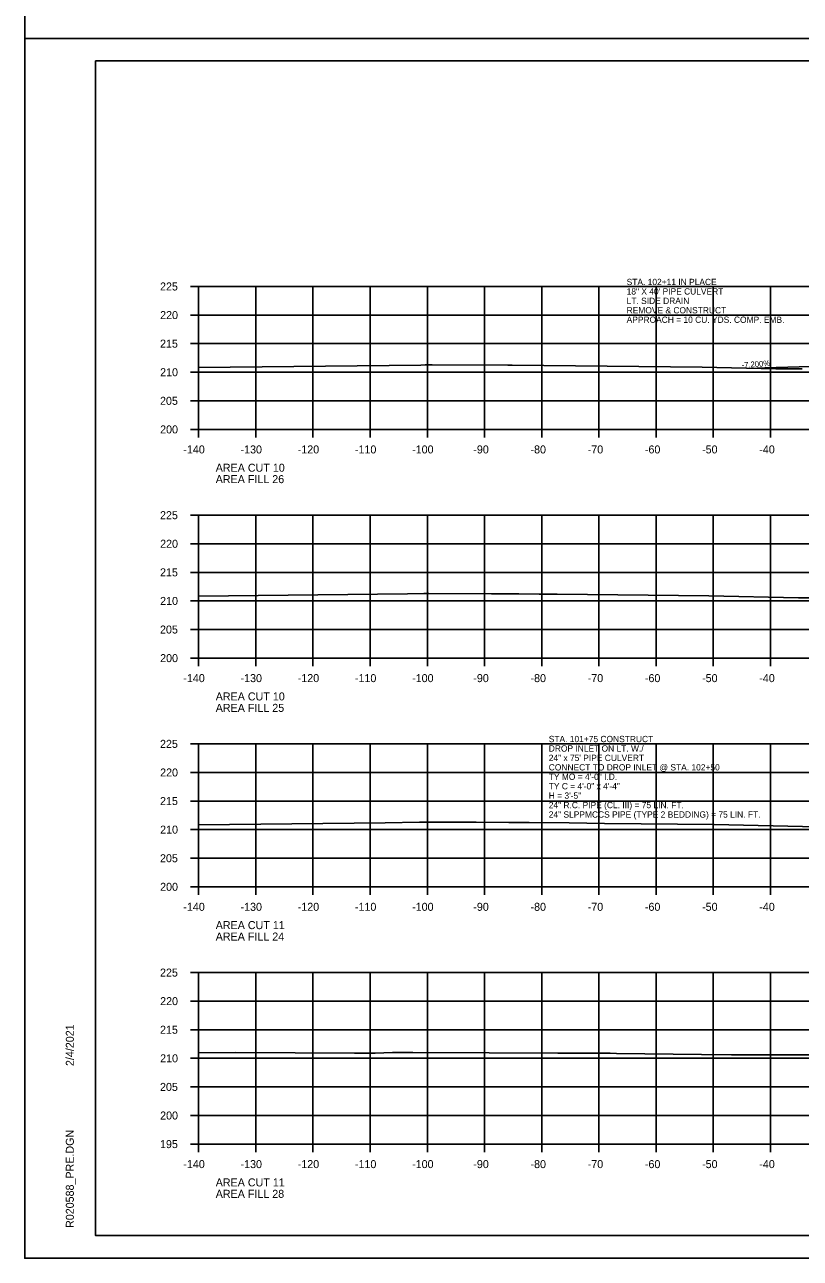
# Model space of a CAD drawing. Extents: x 1368968 to 1369915, y 377395 to 380381.
# Drawn here: x 1368967.7 to 1369103.3, y 377834.4 to 378050.1 of the extents above; entities that cross this region are included whole.
import ezdxf

# ---------------------------------------------------------------- set-up
doc = ezdxf.new("R2010")
doc.units = 0
for name, color, linetype in [('Default', 7, 'Continuous'), ('S_BREAKLINE_ANNOT', 7, 'Continuous'), ('S_BRIDGE', 7, 'Continuous'), ('S_BRIDGE_ANNOT', 7, 'Continuous'), ('S_CROSS_DRAIN', 7, 'Continuous'), ('S_CTL_TABLE', 7, 'Continuous'), ('S_DITCHLINE_ANNOT', 7, 'Continuous'), ('S_DROP_INLET', 7, 'Continuous')]:
    doc.layers.add(name, color=color, linetype=linetype)

msp = doc.modelspace()

# ---------------------------------------------------------------- linework, layer by layer
at = {"layer": 'S_BREAKLINE_ANNOT'}
for p, q in [((1368996.73, 378004.35), (1368998.13, 378004.35)), ((1368998.13, 377979.35), (1368998.13, 378004.35)), ((1368996.73, 377999.35), (1368998.13, 377999.35)), ((1368996.73, 377994.35), (1368998.13, 377994.35)), ((1368996.73, 377989.35), (1368998.13, 377989.35)), ((1368996.73, 377984.35), (1368998.13, 377984.35)), ((1368996.73, 377979.35), (1368998.13, 377979.35)), ((1368998.13, 377979.35), (1369278.13, 377979.35)), ((1368998.13, 377977.95), (1368998.13, 377979.35)), ((1369008.13, 377977.95), (1369008.13, 377979.35)), ((1369018.13, 377977.95), (1369018.13, 377979.35)), ((1369028.13, 377977.95), (1369028.13, 377979.35)), ((1369038.13, 377977.95), (1369038.13, 377979.35)), ((1369048.13, 377977.95), (1369048.13, 377979.35)), ((1369058.13, 377977.95), (1369058.13, 377979.35)), ((1369068.13, 377977.95), (1369068.13, 377979.35)), ((1369078.13, 377977.95), (1369078.13, 377979.35)), ((1369088.13, 377977.95), (1369088.13, 377979.35)), ((1369098.13, 377977.95), (1369098.13, 377979.35)), ((1368996.73, 377964.35), (1368998.13, 377964.35)), ((1368998.13, 377939.35), (1368998.13, 377964.35)), ((1368996.73, 377959.35), (1368998.13, 377959.35)), ((1368996.73, 377954.35), (1368998.13, 377954.35)), ((1368996.73, 377949.35), (1368998.13, 377949.35)), ((1368996.73, 377944.35), (1368998.13, 377944.35)), ((1368996.73, 377939.35), (1368998.13, 377939.35)), ((1368998.13, 377939.35), (1369278.13, 377939.35)), ((1368998.13, 377937.95), (1368998.13, 377939.35)), ((1369008.13, 377937.95), (1369008.13, 377939.35)), ((1369018.13, 377937.95), (1369018.13, 377939.35)), ((1369028.13, 377937.95), (1369028.13, 377939.35)), ((1369038.13, 377937.95), (1369038.13, 377939.35)), ((1369048.13, 377937.95), (1369048.13, 377939.35)), ((1369058.13, 377937.95), (1369058.13, 377939.35)), ((1369068.13, 377937.95), (1369068.13, 377939.35)), ((1369078.13, 377937.95), (1369078.13, 377939.35)), ((1369088.13, 377937.95), (1369088.13, 377939.35)), ((1369098.13, 377937.95), (1369098.13, 377939.35)), ((1368996.73, 377924.35), (1368998.13, 377924.35)), ((1368998.13, 377899.35), (1368998.13, 377924.35)), ((1368996.73, 377919.35), (1368998.13, 377919.35)), ((1368996.73, 377914.35), (1368998.13, 377914.35)), ((1368996.73, 377909.35), (1368998.13, 377909.35)), ((1368996.73, 377904.35), (1368998.13, 377904.35)), ((1368996.73, 377899.35), (1368998.13, 377899.35)), ((1368998.13, 377899.35), (1369278.13, 377899.35)), ((1368998.13, 377897.95), (1368998.13, 377899.35)), ((1369008.13, 377897.95), (1369008.13, 377899.35)), ((1369018.13, 377897.95), (1369018.13, 377899.35)), ((1369028.13, 377897.95), (1369028.13, 377899.35)), ((1369038.13, 377897.95), (1369038.13, 377899.35)), ((1369048.13, 377897.95), (1369048.13, 377899.35)), ((1369058.13, 377897.95), (1369058.13, 377899.35)), ((1369068.13, 377897.95), (1369068.13, 377899.35)), ((1369078.13, 377897.95), (1369078.13, 377899.35)), ((1369088.13, 377897.95), (1369088.13, 377899.35)), ((1369098.13, 377897.95), (1369098.13, 377899.35)), ((1368996.73, 377884.35), (1368998.13, 377884.35)), ((1368998.13, 377854.35), (1368998.13, 377884.35)), ((1368996.73, 377879.35), (1368998.13, 377879.35)), ((1368996.73, 377874.35), (1368998.13, 377874.35)), ((1368996.73, 377869.35), (1368998.13, 377869.35)), ((1368996.73, 377864.35), (1368998.13, 377864.35)), ((1368996.73, 377859.35), (1368998.13, 377859.35)), ((1368996.73, 377854.35), (1368998.13, 377854.35)), ((1368998.13, 377854.35), (1369278.13, 377854.35)), ((1368998.13, 377852.95), (1368998.13, 377854.35)), ((1369008.13, 377852.95), (1369008.13, 377854.35)), ((1369018.13, 377852.95), (1369018.13, 377854.35)), ((1369028.13, 377852.95), (1369028.13, 377854.35)), ((1369038.13, 377852.95), (1369038.13, 377854.35)), ((1369048.13, 377852.95), (1369048.13, 377854.35)), ((1369058.13, 377852.95), (1369058.13, 377854.35)), ((1369068.13, 377852.95), (1369068.13, 377854.35)), ((1369078.13, 377852.95), (1369078.13, 377854.35)), ((1369088.13, 377852.95), (1369088.13, 377854.35)), ((1369098.13, 377852.95), (1369098.13, 377854.35))]:
    msp.add_line(p, q, dxfattribs=at)
at = {"layer": 'S_BRIDGE_ANNOT'}
for p, q in [((1368980.13, 378043.81), (1369296.31, 378043.81)), ((1368980.13, 377838.35), (1368980.13, 378043.81)), ((1368980.13, 377838.35), (1368980.13, 377838.35)), ((1369296.31, 377838.35), (1368980.13, 377838.35))]:
    msp.add_line(p, q, dxfattribs=at)
at = {"layer": 'S_CROSS_DRAIN'}
for p, q in [((1369095.78, 377990.05), (1369097.14, 377990.14)), ((1369097.14, 377990.14), (1369107.14, 377990.4))]:
    msp.add_line(p, q, dxfattribs=at)
at = {"layer": 'S_CTL_TABLE'}
for points in [[(1368998.13, 377990.2), (1369037, 377990.61), (1369037.73, 377990.62), (1369038.45, 377990.62), (1369039, 377990.63), (1369052.18, 377990.6), (1369052.57, 377990.6), (1369052.97, 377990.59), (1369086.17, 377990.26), (1369099.07, 377989.97), (1369103.68, 377989.92)], [(1368998.13, 377950.21), (1369034.67, 377950.58), (1369037.54, 377950.63), (1369038.38, 377950.65), (1369049.36, 377950.62), (1369052.29, 377950.6), (1369054.1, 377950.59), (1369057.68, 377950.56), (1369060.85, 377950.52), (1369087.34, 377950.26), (1369103, 377949.91), (1369105.45, 377949.88)], [(1368998.13, 377910.19), (1369030.75, 377910.53), (1369036.77, 377910.64), (1369038.51, 377910.66), (1369046.64, 377910.64), (1369052.37, 377910.6), (1369055.92, 377910.57), (1369062.92, 377910.52), (1369069.13, 377910.45), (1369088.31, 377910.25), (1369106.27, 377909.85)], [(1368998.13, 377870.33), (1369004.66, 377870.37), (1369025.37, 377870.24), (1369029.03, 377870.24), (1369032.01, 377870.35), (1369035.58, 377870.35), (1369048.96, 377870.34), (1369060.93, 377870.24), (1369070.1, 377870.23), (1369071.22, 377870.2), (1369086.08, 377870.02), (1369091.29, 377869.97), (1369106.99, 377869.94)]]:
    msp.add_lwpolyline(points, dxfattribs=at)
at = {"layer": 'S_DITCHLINE_ANNOT'}
for p, q in [((1368998.13, 378004.35), (1369278.13, 378004.35)), ((1368998.13, 377979.35), (1368998.13, 378004.35)), ((1369008.13, 377979.35), (1369008.13, 378004.35)), ((1369018.13, 377979.35), (1369018.13, 378004.35)), ((1369028.13, 377979.35), (1369028.13, 378004.35)), ((1369038.13, 377979.35), (1369038.13, 378004.35)), ((1369048.13, 377979.35), (1369048.13, 378004.35)), ((1369058.13, 377979.35), (1369058.13, 378004.35)), ((1369068.13, 377979.35), (1369068.13, 378004.35)), ((1369078.13, 377979.35), (1369078.13, 378004.35)), ((1369088.13, 377979.35), (1369088.13, 378004.35)), ((1369098.13, 377979.35), (1369098.13, 378004.35)), ((1368998.13, 377999.35), (1369278.13, 377999.35)), ((1368998.13, 377994.35), (1369278.13, 377994.35)), ((1368998.13, 377989.35), (1369278.13, 377989.35)), ((1368998.13, 377984.35), (1369278.13, 377984.35)), ((1368998.13, 377979.35), (1369278.13, 377979.35)), ((1368998.13, 377964.35), (1369278.13, 377964.35)), ((1368998.13, 377939.35), (1368998.13, 377964.35)), ((1369008.13, 377939.35), (1369008.13, 377964.35)), ((1369018.13, 377939.35), (1369018.13, 377964.35)), ((1369028.13, 377939.35), (1369028.13, 377964.35)), ((1369038.13, 377939.35), (1369038.13, 377964.35)), ((1369048.13, 377939.35), (1369048.13, 377964.35)), ((1369058.13, 377939.35), (1369058.13, 377964.35)), ((1369068.13, 377939.35), (1369068.13, 377964.35)), ((1369078.13, 377939.35), (1369078.13, 377964.35)), ((1369088.13, 377939.35), (1369088.13, 377964.35)), ((1369098.13, 377939.35), (1369098.13, 377964.35)), ((1368998.13, 377959.35), (1369278.13, 377959.35)), ((1368998.13, 377954.35), (1369278.13, 377954.35)), ((1368998.13, 377949.35), (1369278.13, 377949.35)), ((1368998.13, 377944.35), (1369278.13, 377944.35)), ((1368998.13, 377939.35), (1369278.13, 377939.35)), ((1368998.13, 377924.35), (1369278.13, 377924.35)), ((1368998.13, 377899.35), (1368998.13, 377924.35)), ((1369008.13, 377899.35), (1369008.13, 377924.35)), ((1369018.13, 377899.35), (1369018.13, 377924.35)), ((1369028.13, 377899.35), (1369028.13, 377924.35)), ((1369038.13, 377899.35), (1369038.13, 377924.35)), ((1369048.13, 377899.35), (1369048.13, 377924.35)), ((1369058.13, 377899.35), (1369058.13, 377924.35)), ((1369068.13, 377899.35), (1369068.13, 377924.35)), ((1369078.13, 377899.35), (1369078.13, 377924.35)), ((1369088.13, 377899.35), (1369088.13, 377924.35)), ((1369098.13, 377899.35), (1369098.13, 377924.35)), ((1368998.13, 377919.35), (1369278.13, 377919.35)), ((1368998.13, 377914.35), (1369278.13, 377914.35)), ((1368998.13, 377909.35), (1369278.13, 377909.35)), ((1368998.13, 377904.35), (1369278.13, 377904.35)), ((1368998.13, 377899.35), (1369278.13, 377899.35)), ((1368998.13, 377884.35), (1369278.13, 377884.35)), ((1368998.13, 377854.35), (1368998.13, 377884.35)), ((1369008.13, 377854.35), (1369008.13, 377884.35)), ((1369018.13, 377854.35), (1369018.13, 377884.35)), ((1369028.13, 377854.35), (1369028.13, 377884.35)), ((1369038.13, 377854.35), (1369038.13, 377884.35)), ((1369048.13, 377854.35), (1369048.13, 377884.35)), ((1369058.13, 377854.35), (1369058.13, 377884.35)), ((1369068.13, 377854.35), (1369068.13, 377884.35)), ((1369078.13, 377854.35), (1369078.13, 377884.35)), ((1369088.13, 377854.35), (1369088.13, 377884.35)), ((1369098.13, 377854.35), (1369098.13, 377884.35)), ((1368998.13, 377879.35), (1369278.13, 377879.35)), ((1368998.13, 377874.35), (1369278.13, 377874.35)), ((1368998.13, 377869.35), (1369278.13, 377869.35)), ((1368998.13, 377864.35), (1369278.13, 377864.35)), ((1368998.13, 377859.35), (1369278.13, 377859.35)), ((1368998.13, 377854.35), (1369278.13, 377854.35))]:
    msp.add_line(p, q, dxfattribs=at)
at = {"layer": 'S_DROP_INLET'}
for p, q in [((1368967.73, 378047.71), (1369301.07, 378047.71)), ((1368967.73, 378047.71), (1369301.07, 378047.71)), ((1368967.73, 377834.37), (1369301.07, 377834.37))]:
    msp.add_line(p, q, dxfattribs=at)
for points in [[(1368967.73, 378261.05), (1369301.07, 378261.05), (1369301.07, 378047.71), (1368967.73, 378047.71)], [(1368967.73, 378047.71), (1369301.07, 378047.71), (1369301.07, 377834.37), (1368967.73, 377834.37)], [(1369214.05, 378043.81), (1369214.05, 378033.93), (1369249.79, 378033.93), (1369249.79, 378031.01), (1369272.99, 378031.01), (1369272.99, 378006.68), (1369296.31, 378006.68), (1369296.31, 377838.35), (1368980.13, 377838.35), (1368980.13, 378043.81)]]:
    msp.add_lwpolyline(points, close=True, dxfattribs=at)

# ---------------------------------------------------------------- texts
at = {"layer": 'Default'}
for s, p in [('STA. 102+11 IN PLACE', (1369072.98, 378004.59)), ('18" X 40\' PIPE CULVERT', (1369072.98, 378002.94)), ('LT. SIDE DRAIN', (1369072.98, 378001.29)), ('REMOVE & CONSTRUCT ', (1369072.98, 377999.64)), ('APPROACH = 10 CU. YDS. COMP. EMB.', (1369072.98, 377997.99)), ('STA. 101+75 CONSTRUCT', (1369059.36, 377924.65)), ('DROP INLET ON LT. W./', (1369059.36, 377923)), ('24" x 75\' PIPE CULVERT', (1369059.36, 377921.35)), ('CONNECT TO DROP INLET @ STA. 102+50', (1369059.36, 377919.7)), ('TY MO = 4\'-0" I.D.', (1369059.36, 377918.05)), ('TY C = 4\'-0" x 4\'-4"', (1369059.36, 377916.4)), ('H = 3\'-5"', (1369059.36, 377914.75)), ('24" R.C. PIPE (CL. III) = 75 LIN. FT.', (1369059.36, 377913.1)), ('24" SLPPMCCS PIPE (TYPE 2 BEDDING) = 75 LIN. FT.', (1369059.36, 377911.45))]:
    msp.add_text(s, height=1.1, dxfattribs=at).set_placement(p)
at = {"layer": 'S_BRIDGE'}
for s, p in [('225', (1368991.39, 378003.65)), ('220', (1368991.41, 377998.65)), ('215', (1368991.39, 377993.65)), ('210', (1368991.41, 377988.65)), ('205', (1368991.39, 377983.65)), ('200', (1368991.41, 377978.65)), ('-140', (1368995.47, 377975.15)), ('-130', (1369005.47, 377975.15)), ('-120', (1369015.47, 377975.15)), ('-110', (1369025.47, 377975.15)), ('-100', (1369035.47, 377975.15)), ('-90', (1369046.17, 377975.15)), ('-80', (1369056.17, 377975.15)), ('-70', (1369066.17, 377975.15)), ('-60', (1369076.17, 377975.15)), ('-50', (1369086.17, 377975.15)), ('-40', (1369096.17, 377975.15)), ('AREA CUT 10', (1369001.13, 377971.95)), ('AREA FILL 26', (1369001.13, 377969.95)), ('225', (1368991.39, 377963.65)), ('220', (1368991.41, 377958.65)), ('215', (1368991.39, 377953.65)), ('210', (1368991.41, 377948.65)), ('205', (1368991.39, 377943.65)), ('200', (1368991.41, 377938.65)), ('-140', (1368995.47, 377935.15)), ('-130', (1369005.47, 377935.15)), ('-120', (1369015.47, 377935.15)), ('-110', (1369025.47, 377935.15)), ('-100', (1369035.47, 377935.15)), ('-90', (1369046.17, 377935.15)), ('-80', (1369056.17, 377935.15)), ('-70', (1369066.17, 377935.15)), ('-60', (1369076.17, 377935.15)), ('-50', (1369086.17, 377935.15)), ('-40', (1369096.17, 377935.15)), ('AREA CUT 10', (1369001.13, 377931.95)), ('AREA FILL 25', (1369001.13, 377929.95)), ('225', (1368991.39, 377923.65)), ('220', (1368991.41, 377918.65)), ('215', (1368991.39, 377913.65)), ('210', (1368991.41, 377908.65)), ('205', (1368991.39, 377903.65)), ('200', (1368991.41, 377898.65)), ('-140', (1368995.47, 377895.15)), ('-130', (1369005.47, 377895.15)), ('-120', (1369015.47, 377895.15)), ('-110', (1369025.47, 377895.15)), ('-100', (1369035.47, 377895.15)), ('-90', (1369046.17, 377895.15)), ('-80', (1369056.17, 377895.15)), ('-70', (1369066.17, 377895.15)), ('-60', (1369076.17, 377895.15)), ('-50', (1369086.17, 377895.15)), ('-40', (1369096.17, 377895.15)), ('AREA CUT 11', (1369001.13, 377891.95)), ('AREA FILL 24', (1369001.13, 377889.95)), ('225', (1368991.39, 377883.65)), ('220', (1368991.41, 377878.65)), ('215', (1368991.39, 377873.65)), ('210', (1368991.41, 377868.65)), ('205', (1368991.39, 377863.65)), ('200', (1368991.41, 377858.65)), ('195', (1368991.39, 377853.65)), ('-140', (1368995.47, 377850.15)), ('-130', (1369005.47, 377850.15)), ('-120', (1369015.47, 377850.15)), ('-110', (1369025.47, 377850.15)), ('-100', (1369035.47, 377850.15)), ('-90', (1369046.17, 377850.15)), ('-80', (1369056.17, 377850.15)), ('-70', (1369066.17, 377850.15)), ('-60', (1369076.17, 377850.15)), ('-50', (1369086.17, 377850.15)), ('-40', (1369096.17, 377850.15)), ('AREA CUT 11', (1369001.13, 377846.95)), ('AREA FILL 28', (1369001.13, 377844.95))]:
    msp.add_text(s, height=1.4, dxfattribs=at).set_placement(p)
at = {"layer": 'S_BRIDGE_ANNOT'}
for s, p in [('2/4/2021', (1368976.32, 377868)), ('R020588_PRE.DGN', (1368976.32, 377839.68))]:
    msp.add_text(s, height=1.4, rotation=90, dxfattribs=at).set_placement(p)
at = {"layer": 'S_CROSS_DRAIN'}
msp.add_text('-7.200%', height=1, rotation=4.1182, dxfattribs=at).set_placement((1369093.12, 377990.09))

doc.saveas('drawing.dxf')
